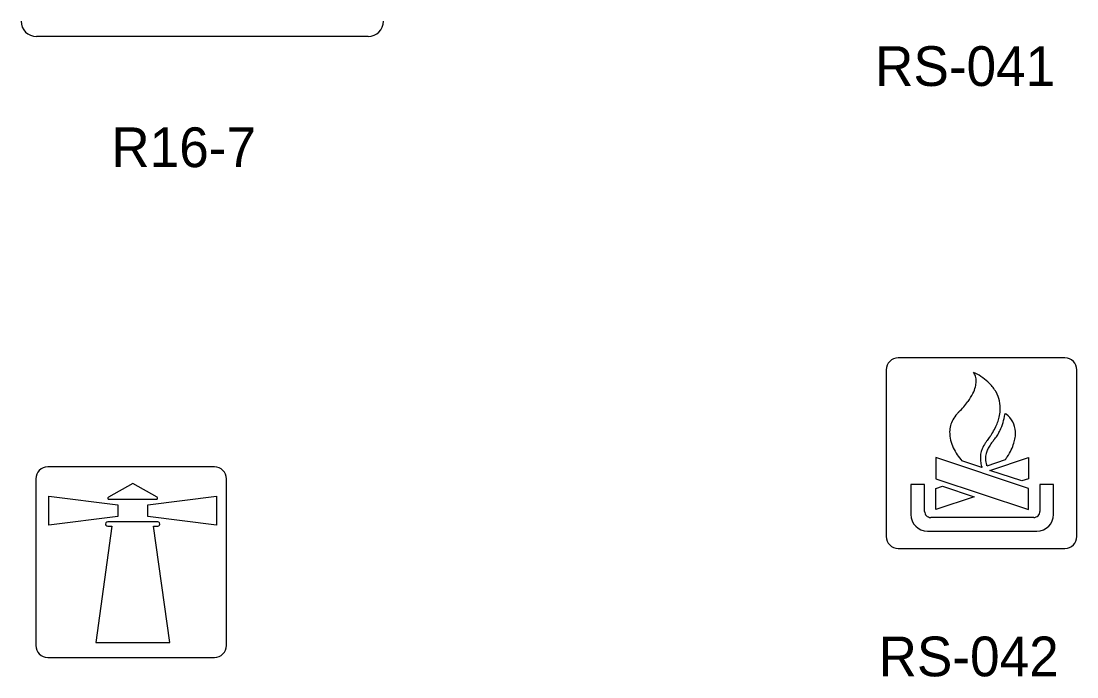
# Model space of a CAD drawing. Extents: x 42133 to 45533, y 41351 to 47951.
# Drawn here: x 42743.3 to 42942.5, y 41667.2 to 41791 of the extents above; entities that cross this region are included whole.
import ezdxf

# ---------------------------------------------------------------- set-up
doc = ezdxf.new("R2010")
doc.units = 0
doc.layers.add('P_TRAF_SIGN_SignDetails', color=7, linetype='Continuous')

msp = doc.modelspace()

# ---------------------------------------------------------------- linework, layer by layer
at = {"layer": 'P_TRAF_SIGN_SignDetails'}
for p, q in [((42808.82, 41788.06), (42746.22, 41788.06)), ((42940.29, 41727.42), (42908.81, 41727.42)), ((42906.56, 41725.17), (42906.56, 41693.68)), ((42942.54, 41693.68), (42942.54, 41725.17)), ((42779.81, 41706.85), (42748.33, 41706.85)), ((42746.08, 41704.59), (42746.08, 41673.11)), ((42782.06, 41673.11), (42782.06, 41704.59)), ((42908.81, 41691.43), (42940.29, 41691.43)), ((42748.33, 41670.86), (42779.81, 41670.86))]:
    msp.add_line(p, q, dxfattribs=at)
for points in [[(42915.95, 41704.59), (42933.38, 41698.77), (42933.38, 41702.78), (42915.95, 41708.6)], [(42915.95, 41704.59), (42933.38, 41698.77), (42933.38, 41702.78), (42915.95, 41708.6)], [(42915.95, 41704.59), (42933.38, 41698.77), (42933.38, 41702.78), (42915.95, 41708.6)], [(42926.14, 41706.18), (42933.38, 41708.6), (42933.38, 41704.59), (42932.15, 41704.18)], [(42926.14, 41706.18), (42933.38, 41708.6), (42933.38, 41704.59), (42932.15, 41704.18)], [(42926.14, 41706.18), (42933.38, 41708.6), (42933.38, 41704.59), (42932.15, 41704.18)], [(42923.18, 41701.18), (42915.95, 41698.77), (42915.95, 41702.78), (42917.18, 41703.18)], [(42923.18, 41701.18), (42915.95, 41698.77), (42915.95, 41702.78), (42917.18, 41703.18)], [(42923.18, 41701.18), (42915.95, 41698.77), (42915.95, 41702.78), (42917.18, 41703.18)], [(42748.56, 41695.81), (42748.56, 41701.32), (42761.54, 41699.65), (42761.54, 41697.45)], [(42748.56, 41695.81), (42748.56, 41701.32), (42761.54, 41699.65), (42761.54, 41697.45)], [(42748.56, 41695.81), (42748.56, 41701.32), (42761.54, 41699.65), (42761.54, 41697.45)], [(42767.21, 41699.67), (42780.19, 41701.32), (42780.19, 41695.81), (42767.21, 41697.47)], [(42767.21, 41699.67), (42780.19, 41701.32), (42780.19, 41695.81), (42767.21, 41697.47)], [(42767.21, 41699.67), (42780.19, 41701.32), (42780.19, 41695.81), (42767.21, 41697.47)]]:
    msp.add_lwpolyline(points, close=True, dxfattribs=at)
for points in [[(42924.63, 41706.7), (42920.86, 41707.96)], [(42924.63, 41706.7), (42920.86, 41707.96)], [(42924.63, 41706.7), (42920.86, 41707.96)], [(42929.02, 41708.18), (42925.55, 41707)], [(42929.02, 41708.18), (42925.55, 41707)], [(42929.02, 41708.18), (42925.55, 41707)], [(42768.97, 41701.11), (42764.37, 41703.69), (42759.78, 41701.11)], [(42768.97, 41701.11), (42764.37, 41703.69), (42759.78, 41701.11)], [(42768.97, 41701.11), (42764.37, 41703.69), (42759.78, 41701.11)], [(42913.8, 41698.44), (42913.8, 41703.5), (42911.2, 41703.5), (42911.2, 41697.85)], [(42913.8, 41698.44), (42913.8, 41703.5), (42911.2, 41703.5), (42911.2, 41697.85)], [(42913.8, 41698.44), (42913.8, 41703.5), (42911.2, 41703.5), (42911.2, 41697.85)], [(42938.15, 41697.85), (42938.15, 41703.5), (42935.55, 41703.5), (42935.55, 41698.44)], [(42938.15, 41697.85), (42938.15, 41703.5), (42935.55, 41703.5), (42935.55, 41698.44)], [(42938.15, 41697.85), (42938.15, 41703.5), (42935.55, 41703.5), (42935.55, 41698.44)], [(42759.87, 41700.73), (42768.88, 41700.73)], [(42759.87, 41700.73), (42768.88, 41700.73)], [(42759.87, 41700.73), (42768.88, 41700.73)], [(42934.4, 41697.29), (42914.95, 41697.29)], [(42934.4, 41697.29), (42914.95, 41697.29)], [(42934.4, 41697.29), (42914.95, 41697.29)], [(42759.66, 41695.63), (42760.45, 41695.63), (42757.38, 41673.69), (42771.36, 41673.69), (42768.3, 41695.63), (42769.08, 41695.63)], [(42759.66, 41695.63), (42760.45, 41695.63), (42757.38, 41673.69), (42771.36, 41673.69), (42768.3, 41695.63), (42769.08, 41695.63)], [(42759.66, 41695.63), (42760.45, 41695.63), (42757.38, 41673.69), (42771.36, 41673.69), (42768.3, 41695.63), (42769.08, 41695.63)], [(42769.08, 41696.45), (42759.66, 41696.45)], [(42769.08, 41696.45), (42759.66, 41696.45)], [(42769.08, 41696.45), (42759.66, 41696.45)], [(42914.34, 41694.7), (42935, 41694.7)], [(42914.34, 41694.7), (42935, 41694.7)], [(42914.34, 41694.7), (42935, 41694.7)]]:
    msp.add_lwpolyline(points, dxfattribs=at)
for centre, radius, start, end in [((42746.22, 41790.97), 2.91, 180, 270), ((42808.78, 41790.97), 2.91, 270, 360), ((42908.81, 41725.16), 2.25, 90, 180), ((42940.29, 41725.16), 2.25, 360, 90), ((42921.24, 41723.25), 2.28, 18.2011, 39.4503), ((42920.67, 41719.24), 5.93, 63.0532, 66.8556), ((42921.24, 41723.25), 2.28, 18.2011, 39.4503), ((42920.67, 41719.24), 5.93, 63.0532, 66.8556), ((42921.24, 41723.25), 2.28, 18.2011, 39.4503), ((42920.67, 41719.24), 5.93, 63.0532, 66.8556), ((42918.64, 41715.15), 10.5, 45.1125, 63.296), ((42918.64, 41715.15), 10.5, 45.1125, 63.296), ((42918.64, 41715.15), 10.5, 45.1125, 63.296), ((42919.09, 41723.1), 4.46, 344.8773, 357.8248), ((42919.09, 41723.1), 4.46, 344.8773, 357.8248), ((42919.09, 41723.1), 4.46, 344.8773, 357.8248), ((42920.56, 41723.05), 2.99, 357.6975, 17.7221), ((42920.56, 41723.05), 2.99, 357.6975, 17.7221), ((42920.56, 41723.05), 2.99, 357.6975, 17.7221), ((42916.95, 41723.69), 6.68, 333.3836, 344.8167), ((42916.95, 41723.69), 6.68, 333.3836, 344.8167), ((42916.95, 41723.69), 6.68, 333.3836, 344.8167), ((42920.59, 41717.15), 7.71, 29.6782, 44.8972), ((42920.59, 41717.15), 7.71, 29.6782, 44.8972), ((42920.59, 41717.15), 7.71, 29.6782, 44.8972), ((42921.89, 41717.91), 6.2, 355.8092, 29.5656), ((42921.89, 41717.91), 6.2, 355.8092, 29.5656), ((42921.89, 41717.91), 6.2, 355.8092, 29.5656), ((42908.83, 41728.92), 16.37, 314.4467, 323.5047), ((42908.83, 41728.92), 16.37, 314.4467, 323.5047), ((42908.83, 41728.92), 16.37, 314.4467, 323.5047), ((42913.61, 41725.36), 10.42, 323.5868, 333.3702), ((42913.61, 41725.36), 10.42, 323.5868, 333.3702), ((42913.61, 41725.36), 10.42, 323.5868, 333.3702), ((42925.56, 41711.92), 7.47, 134.7196, 138.6715), ((42925.56, 41711.92), 7.47, 134.7196, 138.6715), ((42925.56, 41711.92), 7.47, 134.7196, 138.6715), ((42920.68, 41717.97), 7.41, 346.3583, 356.0036), ((42920.68, 41717.97), 7.41, 346.3583, 356.0036), ((42920.68, 41717.97), 7.41, 346.3583, 356.0036), ((42920.31, 41718.11), 8.77, 350.8638, 352.0644), ((42920.31, 41718.11), 8.77, 350.8638, 352.0644), ((42920.31, 41718.11), 8.77, 350.8638, 352.0644), ((42927.83, 41714.96), 2.27, 53.5218, 59.024), ((42927.83, 41714.96), 2.27, 53.5218, 59.024), ((42927.83, 41714.96), 2.27, 53.5218, 59.024), ((42923.58, 41713.29), 5.06, 151.3622, 178.1608), ((42923.58, 41713.29), 5.06, 151.3622, 178.1608), ((42923.58, 41713.29), 5.06, 151.3622, 178.1608), ((42924.56, 41712.76), 6.17, 138.4227, 151.3824), ((42924.56, 41712.76), 6.17, 138.4227, 151.3824), ((42924.56, 41712.76), 6.17, 138.4227, 151.3824), ((42917.56, 41718.92), 10.68, 333.6139, 339.7613), ((42917.56, 41718.92), 10.68, 333.6139, 339.7613), ((42917.56, 41718.92), 10.68, 333.6139, 339.7613), ((42919.32, 41718.29), 8.82, 339.6972, 346.4434), ((42919.32, 41718.29), 8.82, 339.6972, 346.4434), ((42919.32, 41718.29), 8.82, 339.6972, 346.4434), ((42917.34, 41718.64), 11.78, 335.437, 350.6008), ((42917.34, 41718.64), 11.78, 335.437, 350.6008), ((42917.34, 41718.64), 11.78, 335.437, 350.6008), ((42926.57, 41713.25), 4.39, 3.1581, 53.5879), ((42926.57, 41713.25), 4.39, 3.1581, 53.5879), ((42926.57, 41713.25), 4.39, 3.1581, 53.5879), ((42924.39, 41713.29), 5.86, 178.4562, 194.2055), ((42924.39, 41713.29), 5.86, 178.4562, 194.2055), ((42924.39, 41713.29), 5.86, 178.4562, 194.2055), ((42921.98, 41715.88), 5.34, 324.7285, 328.1094), ((42921.98, 41715.88), 5.34, 324.7285, 328.1094), ((42921.98, 41715.88), 5.34, 324.7285, 328.1094), ((42915.54, 41719.89), 12.92, 328.1107, 333.7553), ((42915.54, 41719.89), 12.92, 328.1107, 333.7553), ((42915.54, 41719.89), 12.92, 328.1107, 333.7553), ((42922.1, 41716.27), 6.46, 319.9715, 328.5733), ((42922.1, 41716.27), 6.46, 319.9715, 328.5733), ((42922.1, 41716.27), 6.46, 319.9715, 328.5733), ((42920.51, 41717.25), 8.32, 328.4657, 335.08), ((42920.51, 41717.25), 8.32, 328.4657, 335.08), ((42920.51, 41717.25), 8.32, 328.4657, 335.08), ((42925.59, 41713.17), 5.38, 351.2858, 3.3592), ((42925.59, 41713.17), 5.38, 351.2858, 3.3592), ((42925.59, 41713.17), 5.38, 351.2858, 3.3592), ((42926.21, 41713.76), 7.74, 194.2239, 205.4564), ((42926.21, 41713.76), 7.74, 194.2239, 205.4564), ((42926.21, 41713.76), 7.74, 194.2239, 205.4564), ((42930.28, 41707.91), 6.08, 145.7568, 157.4842), ((42930.28, 41707.91), 6.08, 145.7568, 157.4842), ((42930.28, 41707.91), 6.08, 145.7568, 157.4842), ((42934.79, 41704.93), 11.48, 143.2333, 146.1652), ((42934.79, 41704.93), 11.48, 143.2333, 146.1652), ((42934.79, 41704.93), 11.48, 143.2333, 146.1652), ((42966.93, 41680.81), 51.67, 142.1277, 143.1392), ((42966.93, 41680.81), 51.67, 142.1277, 143.1392), ((42966.93, 41680.81), 51.67, 142.1277, 143.1392), ((42934.1, 41705.87), 9.42, 142.6823, 148.9983), ((42934.1, 41705.87), 9.42, 142.6823, 148.9983), ((42934.1, 41705.87), 9.42, 142.6823, 148.9983), ((42917.99, 41718.71), 10.23, 322.8794, 324.7554), ((42917.99, 41718.71), 10.23, 322.8794, 324.7554), ((42917.99, 41718.71), 10.23, 322.8794, 324.7554), ((42936.41, 41704.17), 12.28, 139.6939, 142.9005), ((42936.41, 41704.17), 12.28, 139.6939, 142.9005), ((42936.41, 41704.17), 12.28, 139.6939, 142.9005), ((42922.06, 41714.06), 9.03, 333.8672, 342.1065), ((42922.06, 41714.06), 9.03, 333.8672, 342.1065), ((42922.06, 41714.06), 9.03, 333.8672, 342.1065), ((42924.18, 41713.38), 6.8, 342.0317, 351.3614), ((42924.18, 41713.38), 6.8, 342.0317, 351.3614), ((42924.18, 41713.38), 6.8, 342.0317, 351.3614), ((42928.79, 41715.03), 10.62, 205.6752, 221.7008), ((42928.79, 41715.03), 10.62, 205.6752, 221.7008), ((42928.79, 41715.03), 10.62, 205.6752, 221.7008), ((42928.86, 41708.51), 4.54, 157.655, 184.5043), ((42928.86, 41708.51), 4.54, 157.655, 184.5043), ((42928.86, 41708.51), 4.54, 157.655, 184.5043), ((42928.57, 41708.38), 3.29, 167.1554, 186.4086), ((42928.57, 41708.38), 3.29, 167.1554, 186.4086), ((42928.57, 41708.38), 3.29, 167.1554, 186.4086), ((42929.83, 41708.11), 4.58, 156.2052, 167.334), ((42929.83, 41708.11), 4.58, 156.2052, 167.334), ((42929.83, 41708.11), 4.58, 156.2052, 167.334), ((42931.66, 41707.33), 6.57, 148.9244, 156.401), ((42931.66, 41707.33), 6.57, 148.9244, 156.401), ((42931.66, 41707.33), 6.57, 148.9244, 156.401), ((42918.98, 41715.54), 12.45, 326.906, 333.9593), ((42918.98, 41715.54), 12.45, 326.906, 333.9593), ((42918.98, 41715.54), 12.45, 326.906, 333.9593), ((42929.91, 41708.58), 5.6, 184.3732, 194.6726), ((42929.91, 41708.58), 5.6, 184.3732, 194.6726), ((42929.91, 41708.58), 5.6, 184.3732, 194.6726), ((42931, 41708.83), 6.71, 194.4245, 198.5234), ((42931, 41708.83), 6.71, 194.4245, 198.5234), ((42931, 41708.83), 6.71, 194.4245, 198.5234), ((42928.78, 41708.44), 3.51, 186.9477, 195.9602), ((42928.78, 41708.44), 3.51, 186.9477, 195.9602), ((42928.78, 41708.44), 3.51, 186.9477, 195.9602), ((42935.56, 41710.41), 10.57, 196.163, 198.0612), ((42935.56, 41710.41), 10.57, 196.163, 198.0612), ((42935.56, 41710.41), 10.57, 196.163, 198.0612), ((42922.29, 41706.11), 3.38, 15.3035, 17.7335), ((42922.29, 41706.11), 3.38, 15.3035, 17.7335), ((42922.29, 41706.11), 3.38, 15.3035, 17.7335), ((42916.03, 41717.4), 15.93, 324.632, 327.1077), ((42916.03, 41717.4), 15.93, 324.632, 327.1077), ((42916.03, 41717.4), 15.93, 324.632, 327.1077), ((42748.33, 41704.59), 2.25, 90, 180), ((42779.81, 41704.59), 2.25, 360, 90), ((42759.87, 41700.93), 0.204, 115.7644, 270.0416), ((42759.87, 41700.93), 0.204, 115.7644, 270.0416), ((42759.87, 41700.93), 0.204, 115.7644, 270.0416), ((42768.88, 41700.93), 0.203, 269.5906, 60.5766), ((42768.88, 41700.93), 0.203, 269.5906, 60.5766), ((42768.88, 41700.93), 0.203, 269.5906, 60.5766), ((42768.87, 41700.92), 0.216, 60.0897, 63.8937), ((42768.87, 41700.92), 0.216, 60.0897, 63.8937), ((42768.87, 41700.92), 0.216, 60.0897, 63.8937), ((42914.35, 41697.85), 3.15, 180.0129, 269.9871), ((42914.35, 41697.85), 3.15, 180.0129, 269.9871), ((42914.35, 41697.85), 3.15, 180.0129, 269.9871), ((42914.95, 41698.44), 1.15, 179.9435, 270.007), ((42914.95, 41698.44), 1.15, 179.9435, 270.007), ((42914.95, 41698.44), 1.15, 179.9435, 270.007), ((42934.4, 41698.44), 1.15, 270.0108, 0.0174), ((42934.4, 41698.44), 1.15, 270.0108, 0.0174), ((42934.4, 41698.44), 1.15, 270.0108, 0.0174), ((42935, 41697.85), 3.15, 270.0084, 359.9993), ((42935, 41697.85), 3.15, 270.0084, 359.9993), ((42935, 41697.85), 3.15, 270.0084, 359.9993), ((42759.66, 41696.04), 0.411, 89.8923, 270.1077), ((42759.66, 41696.04), 0.411, 89.8923, 270.1077), ((42759.66, 41696.04), 0.411, 89.8923, 270.1077), ((42769.08, 41696.04), 0.411, 269.9581, 90.0419), ((42769.08, 41696.04), 0.411, 269.9581, 90.0419), ((42769.08, 41696.04), 0.411, 269.9581, 90.0419), ((42908.81, 41693.69), 2.25, 180, 270), ((42940.29, 41693.69), 2.25, 270, 0), ((42748.33, 41673.11), 2.25, 180, 270), ((42779.81, 41673.11), 2.25, 270, 0)]:
    msp.add_arc(centre, radius, start, end, dxfattribs=at)

# ---------------------------------------------------------------- texts
for s, p in [('RS-041', (42904.45, 41778.73)), ('R16-7', (42760.33, 41763.41)), ('RS-042', (42905.11, 41667.31))]:
    msp.add_text(s, height=7.5, dxfattribs=at).set_placement(p)

doc.saveas('drawing.dxf')
